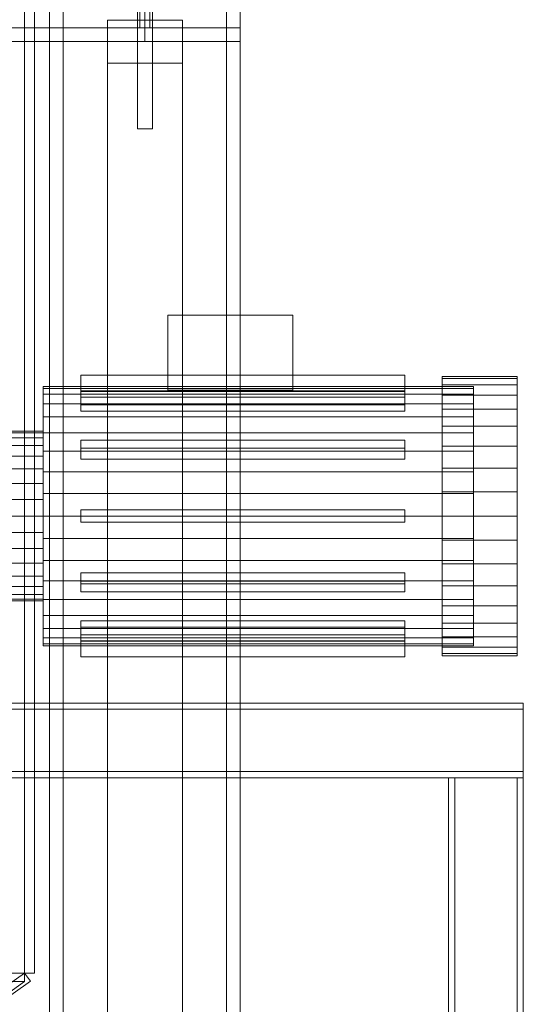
# Model space of a CAD drawing. Header units: millimetres. Extents: x -4738 to 65662, y -68080 to 6847.
# Tile 431 of 656: x 1721 to 2125, y -33625 to -32835. Entities that reach past the tile are written whole.
import ezdxf

# ---------------------------------------------------------------- set-up
doc = ezdxf.new("R2010")
doc.units = ezdxf.units.MM
for name, color, linetype, lineweight in [('COTAS_O', 1, 'Continuous', 0), ('frontal_secador', 7, 'Continuous', 0), ('frontal_tolva', 7, 'Continuous', 0)]:
    doc.layers.add(name, color=color, linetype=linetype, lineweight=lineweight)
doc.dimstyles.new('R19_100', dxfattribs={"dimtxt": 250, "dimasz": 150, "dimexe": 150, "dimexo": 80, "dimgap": 100, "dimtad": 1, "dimtih": 1, "dimtoh": 1, "dimdsep": 46, "dimcen": 0.09, "dimadec": 0, "dimazin": 0, "dimtfac": 1, "dimtdec": 4, "dimtofl": 0, "dimtmove": 0, "dimatfit": 3, "dimfxl": 1, "dimtolj": 1, "dimtzin": 0, "dimarcsym": 0})

# ---------------------------------------------------------------- blocks, each defined once
blk = doc.blocks.new('DIM_R31_48')
at = {"layer": 'COTAS_O'}
for p, q in [((-1725, -33700), (-1575, -33655)), ((1725, -33700), (1575, -33655)), ((-1725, -34400), (-1725, -33700)), ((-1725, -33700), (1725, -33700)), ((-1725, -33700), (-1575, -33745)), ((1725, -33700), (1575, -33745)), ((1725, -34400), (1725, -33700))]:
    blk.add_line(p, q, dxfattribs=at)
blk.add_text('3450 O', height=250, dxfattribs=at).set_placement((0, -33600))

msp = doc.modelspace()

# ---------------------------------------------------------------- linework, layer by layer
at = {"layer": 'frontal_secador'}
for p, q in [((1840, -33072.5), (1940, -33072.5)), ((1840, -33132.5), (1840, -33072.5)), ((1940, -33132.5), (1940, -33072.5)), ((2030, -33120.5), (1770, -33120.5)), ((1770, -33120.5), (1770, -33133.5)), ((2030, -33133.5), (2030, -33120.5)), ((2060, -33123.202), (2060, -33121.5)), ((2120, -33121.5), (2060, -33121.5)), ((2060, -33128.254), (2060, -33123.202)), ((2120, -33123.202), (2060, -33123.202)), ((2120, -33123.202), (2120, -33121.5)), ((2120, -33128.254), (2120, -33123.202)), ((1740, -33131.08), (1740, -33129.5)), ((2085, -33129.5), (1740, -33129.5)), ((1740, -33135.772), (1740, -33131.08)), ((2085, -33131.08), (1740, -33131.08)), ((1770, -33144.397), (1770, -33133.139)), ((1770, -33133.139), (2030, -33133.139)), ((1770, -33138.139), (1770, -33133.139)), ((1770, -33133.5), (2030, -33133.5)), ((1840, -33132.5), (1940, -33132.5)), ((2030, -33133.139), (2030, -33144.397)), ((2030, -33133.139), (2030, -33138.139)), ((2060, -33136.505), (2060, -33128.254)), ((2120, -33128.254), (2060, -33128.254)), ((2085, -33131.08), (2085, -33129.5)), ((2085, -33135.772), (2085, -33131.08)), ((2120, -33136.505), (2120, -33128.254)), ((1740, -33143.433), (1740, -33135.772)), ((2085, -33135.772), (1740, -33135.772)), ((1740, -33153.831), (1740, -33143.433)), ((2085, -33143.433), (1740, -33143.433)), ((2030, -33138.139), (1770, -33138.139)), ((1770, -33138.139), (1770, -33149.397)), ((2030, -33149.397), (2030, -33138.139)), ((2060, -33147.703), (2060, -33136.505)), ((2120, -33136.505), (2060, -33136.505)), ((2085, -33143.433), (2085, -33135.772)), ((2085, -33153.831), (2085, -33143.433)), ((2120, -33147.703), (2120, -33136.505)), ((2030, -33144.397), (1770, -33144.397)), ((1770, -33144.397), (1770, -33149.397)), ((1770, -33149.397), (2030, -33149.397)), ((2030, -33149.397), (2030, -33144.397)), ((2060, -33161.508), (2060, -33147.703)), ((2120, -33147.703), (2060, -33147.703)), ((2120, -33161.508), (2120, -33147.703)), ((1740, -33166.65), (1740, -33153.831)), ((2085, -33153.831), (1740, -33153.831)), ((2085, -33166.65), (2085, -33153.831)), ((1740, -33165.5), (1715, -33165.5)), ((1740, -33166.807), (1715, -33166.807)), ((1740, -33166.807), (1740, -33165.5)), ((1740, -33181.5), (1740, -33166.65)), ((2085, -33166.65), (1740, -33166.65)), ((1740, -33170.676), (1740, -33166.807)), ((2060, -33177.5), (2060, -33161.508)), ((2120, -33161.508), (2060, -33161.508)), ((2085, -33181.5), (2085, -33166.65)), ((2120, -33177.5), (2120, -33161.508)), ((1740, -33170.676), (1715, -33170.676)), ((1740, -33176.96), (1740, -33170.676)), ((1770, -33179.17), (1770, -33172.67)), ((1770, -33172.67), (2030, -33172.67)), ((1770, -33181.33), (1770, -33172.67)), ((2030, -33172.67), (2030, -33179.17)), ((2030, -33172.67), (2030, -33181.33)), ((1740, -33176.96), (1715, -33176.96)), ((1740, -33185.417), (1740, -33176.96)), ((1740, -33197.93), (1740, -33181.5)), ((2085, -33181.5), (1740, -33181.5)), ((2030, -33179.17), (1770, -33179.17)), ((1770, -33179.17), (1770, -33187.83)), ((2030, -33181.33), (1770, -33181.33)), ((1770, -33181.33), (1770, -33187.83)), ((2030, -33187.83), (2030, -33179.17)), ((2030, -33187.83), (2030, -33181.33)), ((2060, -33195.194), (2060, -33177.5)), ((2120, -33177.5), (2060, -33177.5)), ((2085, -33197.93), (2085, -33181.5)), ((2120, -33195.194), (2120, -33177.5)), ((1740, -33185.417), (1715, -33185.417)), ((1740, -33195.721), (1740, -33185.417)), ((1770, -33187.83), (2030, -33187.83)), ((1740, -33195.721), (1715, -33195.721)), ((1740, -33207.478), (1740, -33195.721)), ((1740, -33215.441), (1740, -33197.93)), ((2085, -33197.93), (1740, -33197.93)), ((2060, -33214.051), (2060, -33195.194)), ((2120, -33195.194), (2060, -33195.194)), ((2085, -33215.441), (2085, -33197.93)), ((2120, -33214.051), (2120, -33195.194)), ((1740, -33207.478), (1715, -33207.478)), ((1740, -33220.234), (1740, -33207.478)), ((2060, -33233.5), (2060, -33214.051)), ((2120, -33214.051), (2060, -33214.051)), ((2120, -33233.5), (2120, -33214.051)), ((1740, -33220.234), (1715, -33220.234)), ((1740, -33233.5), (1740, -33215.441)), ((2085, -33215.441), (1740, -33215.441)), ((1740, -33233.5), (1740, -33220.234)), ((2085, -33233.5), (2085, -33215.441)), ((1770, -33228.5), (2030, -33228.5)), ((1770, -33238.5), (1770, -33228.5)), ((2030, -33238.5), (2030, -33228.5)), ((1715, -33233.5), (1740, -33233.5)), ((1740, -33233.5), (1740, -33251.559)), ((1740, -33233.5), (2085, -33233.5)), ((1740, -33246.766), (1740, -33233.5)), ((2060, -33233.5), (2060, -33252.949)), ((2060, -33233.5), (2120, -33233.5)), ((2085, -33251.559), (2085, -33233.5)), ((2120, -33252.949), (2120, -33233.5)), ((1770, -33238.5), (2030, -33238.5)), ((1740, -33246.766), (1715, -33246.766)), ((1740, -33246.766), (1740, -33259.522)), ((1740, -33251.559), (1740, -33269.07)), ((2085, -33251.559), (1740, -33251.559)), ((2060, -33252.949), (2060, -33271.806)), ((2120, -33252.949), (2060, -33252.949)), ((2085, -33251.559), (2085, -33269.07)), ((2120, -33252.949), (2120, -33271.806)), ((1740, -33259.522), (1715, -33259.522)), ((1740, -33259.522), (1740, -33271.279)), ((1740, -33269.07), (1740, -33285.5)), ((2085, -33269.07), (1740, -33269.07)), ((2085, -33269.07), (2085, -33285.5)), ((1740, -33271.279), (1715, -33271.279)), ((1740, -33271.279), (1740, -33281.583)), ((2060, -33271.806), (2060, -33289.5)), ((2120, -33271.806), (2060, -33271.806)), ((2120, -33271.806), (2120, -33289.5)), ((1740, -33281.583), (1715, -33281.583)), ((1740, -33281.583), (1740, -33290.04)), ((1740, -33285.5), (1740, -33300.35)), ((2085, -33285.5), (1740, -33285.5)), ((1770, -33279.17), (2030, -33279.17)), ((1770, -33285.67), (1770, -33279.17)), ((1770, -33287.83), (1770, -33279.17)), ((2030, -33285.67), (1770, -33285.67)), ((1770, -33285.67), (1770, -33294.33)), ((2030, -33279.17), (2030, -33285.67)), ((2030, -33279.17), (2030, -33287.83)), ((2030, -33294.33), (2030, -33285.67)), ((2085, -33285.5), (2085, -33300.35)), ((1740, -33290.04), (1715, -33290.04)), ((1740, -33290.04), (1740, -33296.324)), ((1770, -33287.83), (1770, -33294.33)), ((2030, -33287.83), (1770, -33287.83)), ((2030, -33294.33), (2030, -33287.83)), ((2060, -33289.5), (2060, -33305.492)), ((2120, -33289.5), (2060, -33289.5)), ((2120, -33289.5), (2120, -33305.492)), ((1740, -33296.324), (1715, -33296.324)), ((1740, -33300.193), (1715, -33300.193)), ((1740, -33301.5), (1715, -33301.5)), ((1740, -33296.324), (1740, -33300.193)), ((1740, -33300.193), (1740, -33301.5)), ((1740, -33300.35), (1740, -33313.169)), ((2085, -33300.35), (1740, -33300.35)), ((1770, -33294.33), (2030, -33294.33)), ((2085, -33300.35), (2085, -33313.169)), ((2060, -33305.492), (2060, -33319.297)), ((2120, -33305.492), (2060, -33305.492)), ((2120, -33305.492), (2120, -33319.297)), ((1740, -33313.169), (1740, -33323.567)), ((2085, -33313.169), (1740, -33313.169)), ((2085, -33313.169), (2085, -33323.567)), ((1740, -33323.567), (1740, -33331.228)), ((2085, -33323.567), (1740, -33323.567)), ((1770, -33317.603), (2030, -33317.603)), ((1770, -33328.861), (1770, -33317.603)), ((1770, -33322.603), (1770, -33317.603)), ((1770, -33322.603), (1770, -33333.861)), ((2030, -33322.603), (1770, -33322.603)), ((2030, -33317.603), (2030, -33328.861)), ((2030, -33317.603), (2030, -33322.603)), ((2030, -33333.861), (2030, -33322.603)), ((2060, -33319.297), (2060, -33330.495)), ((2120, -33319.297), (2060, -33319.297)), ((2085, -33323.567), (2085, -33331.228)), ((2120, -33319.297), (2120, -33330.495)), ((1740, -33331.228), (1740, -33335.92)), ((2085, -33331.228), (1740, -33331.228)), ((2030, -33328.861), (1770, -33328.861)), ((1770, -33328.861), (1770, -33333.861)), ((2030, -33333.861), (2030, -33328.861)), ((2060, -33330.495), (2060, -33338.746)), ((2120, -33330.495), (2060, -33330.495)), ((2085, -33331.228), (2085, -33335.92)), ((2120, -33330.495), (2120, -33338.746)), ((1740, -33335.92), (1740, -33337.5)), ((2085, -33335.92), (1740, -33335.92)), ((2085, -33337.5), (1740, -33337.5)), ((1770, -33333.5), (2030, -33333.5)), ((1770, -33346.5), (1770, -33333.5)), ((1770, -33333.861), (2030, -33333.861)), ((2030, -33333.5), (2030, -33346.5)), ((2060, -33338.746), (2060, -33343.798)), ((2120, -33338.746), (2060, -33338.746)), ((2085, -33335.92), (2085, -33337.5)), ((2120, -33338.746), (2120, -33343.798)), ((2030, -33346.5), (1770, -33346.5)), ((2060, -33343.798), (2060, -33345.5)), ((2120, -33343.798), (2060, -33343.798)), ((2120, -33345.5), (2060, -33345.5)), ((2120, -33343.798), (2120, -33345.5)), ((1325, -33383.5), (2125, -33383.5)), ((2125, -33388.5), (2125, -33383.5)), ((1325, -33388.5), (2125, -33388.5)), ((2125, -33438.5), (2125, -33388.5)), ((1325, -33438.5), (2125, -33438.5)), ((1325, -33443.5), (2125, -33443.5)), ((2065, -33443.5), (2070, -33443.5)), ((2065, -35980), (2065, -33443.5)), ((2070, -35980), (2070, -33443.5)), ((2070, -33443.5), (2120, -33443.5)), ((2120, -33443.5), (2125, -33443.5)), ((2120, -35980), (2120, -33443.5)), ((2125, -33443.5), (2125, -33438.5)), ((2125, -35980), (2125, -33443.5))]:
    msp.add_line(p, q, dxfattribs=at)
at = {"layer": 'frontal_tolva'}
for p, q in [((1725, -32700), (1725, -33600)), ((1733, -33600), (1733, -32700)), ((1745, -35980), (1745, -32700)), ((1756, -35980), (1756, -32700)), ((1887, -35980), (1887, -32700)), ((1898, -35980), (1898, -32700)), ((1817.5, -32842), (1817.5, -32711)), ((1821.5, -32842), (1821.5, -32711)), ((1825.5, -32842), (1825.5, -32711)), ((1815.5, -32923), (1815.5, -32783)), ((1827.5, -32923), (1827.5, -32783)), ((-1821.5, -32842), (1821.5, -32842)), ((1745, -32842), (1898, -32842)), ((1745, -32853), (1745, -32842)), ((1791.5, -34332.806), (1791.5, -32835.806)), ((1791.5, -32835.806), (1851.5, -32835.806)), ((1791.5, -32870.194), (1791.5, -32835.806)), ((1817.5, -32842), (1825.5, -32842)), ((1821.5, -32853), (1821.5, -32842)), ((1851.5, -32835.806), (1851.5, -34332.806)), ((1851.5, -32835.806), (1851.5, -32870.194)), ((1898, -32853), (1898, -32842)), ((-1821.5, -32853), (1821.5, -32853)), ((1745, -32853), (1898, -32853)), ((1851.5, -32870.194), (1791.5, -32870.194)), ((1791.5, -32870.194), (1791.5, -34367.194)), ((1851.5, -34367.194), (1851.5, -32870.194)), ((1815.5, -32923), (1827.5, -32923)), ((1725, -33600), (-1725, -33600)), ((1725, -33600), (600, -34400)), ((1725, -33600), (1725, -33606.849)), ((1725, -33600), (1733, -33600)), ((1725, -33600), (1729.636, -33606.52)), ((1725, -33606.849), (-1725, -33606.849)), ((600, -34406.849), (1725, -33606.849)), ((604.636, -34406.52), (1729.636, -33606.52))]:
    msp.add_line(p, q, dxfattribs=at)

# ---------------------------------------------------------------- dimensions: what is measured, and where the dimension line sits
at = {"layer": 'COTAS_O'}
dim = msp.add_aligned_dim(p1=(-1725, -34400), p2=(1725, -34400), distance=700, text='<> O', dimstyle='R19_100', dxfattribs=at)
dim.commit()
dim.dimension.update_dxf_attribs({"geometry": 'DIM_R31_48', "text_midpoint": (0, -33700)})

doc.saveas('drawing.dxf')
